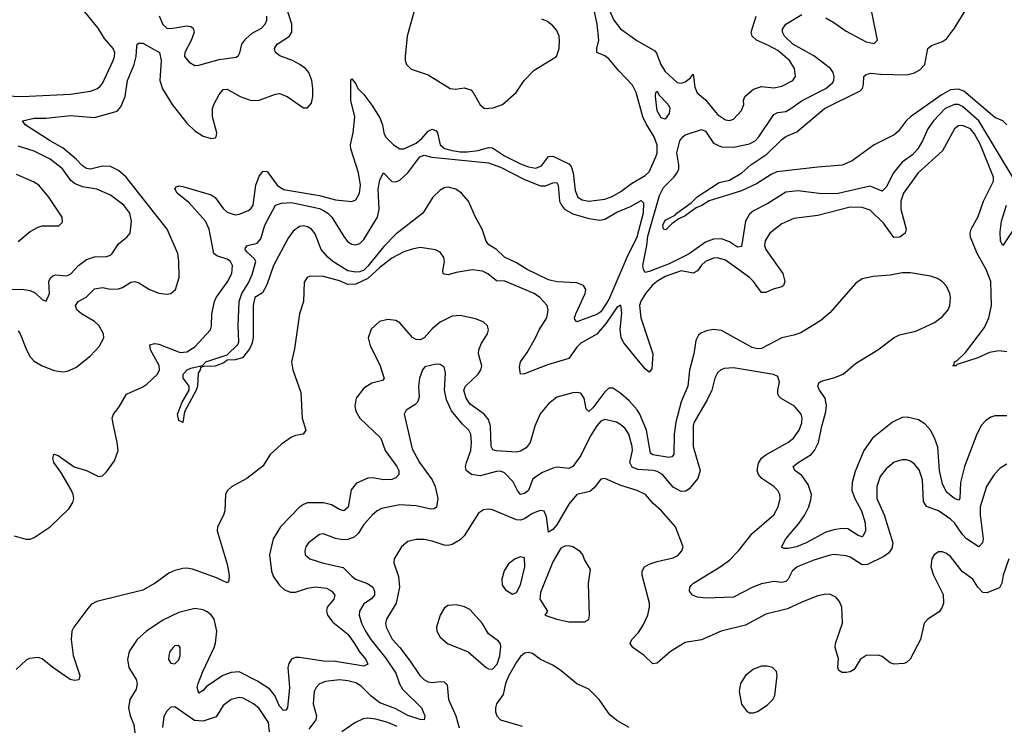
# Model space of a CAD drawing. Header units: inches. Extents: x 1843162 to 1959474, y 907081 to 1016326.
# Tile 258 of 656: x 1893798 to 1898698, y 933862 to 937373. Entities that reach past the tile are written whole.
import ezdxf

# ---------------------------------------------------------------- set-up
doc = ezdxf.new("R2010")
doc.units = ezdxf.units.IN
doc.header["$MEASUREMENT"] = 0
doc.layers.add('B8993', color=7, linetype='Continuous')

msp = doc.modelspace()

# ---------------------------------------------------------------- linework, layer by layer
at = {"layer": 'B8993', "color": 5}
for points, elevation in [([(1893770, 934804.2), (1893828.3, 934788.3), (1893850, 934788.1), (1893870, 934796.2), (1893949.8, 934850), (1894041.5, 934938.5), (1894063, 934970), (1894067.3, 934990), (1894064.3, 935010), (1894053.5, 935033.5), (1894001.8, 935121.8), (1893967, 935170), (1893962.3, 935190), (1893967.6, 935210), (1893970, 935212), (1893990, 935205.2), (1894068.8, 935148.8), (1894130, 935130.2), (1894190, 935100.6), (1894210, 935103.6), (1894230, 935122.8), (1894270, 935177.6), (1894287.5, 935230), (1894283.2, 935270), (1894260.5, 935370), (1894258.6, 935390), (1894264.4, 935410), (1894293.1, 935446.9), (1894330, 935509.4), (1894410, 935545.9), (1894430, 935559.9), (1894482.8, 935610), (1894493, 935630), (1894491.7, 935651.7), (1894448.3, 935730), (1894445.7, 935754.3), (1894470, 935761.9), (1894490, 935758), (1894596.7, 935716.7), (1894630, 935720.7), (1894670, 935744.7), (1894747.1, 935830), (1894753, 935850), (1894753.4, 935910), (1894766.5, 935970), (1894774.7, 935990), (1894831.3, 936068.7), (1894852.7, 936110), (1894856.2, 936150), (1894846.4, 936170), (1894830, 936181.6), (1894778.2, 936198.2), (1894764.5, 936210), (1894740.1, 936330), (1894723.2, 936370), (1894641, 936461), (1894582, 936510), (1894570, 936531), (1894578.4, 936541.6), (1894590, 936545.3), (1894610, 936543.2), (1894750, 936502), (1894770, 936488), (1894810, 936433.4), (1894830, 936415.1), (1894870, 936402), (1894890, 936405.1), (1894936.2, 936423.8), (1894950, 936434.4), (1894959.9, 936450), (1894972.7, 936550), (1894990, 936594.9), (1895010, 936619.2), (1895030, 936616.9), (1895078.9, 936550), (1895110, 936527.8), (1895290, 936497.2), (1895370, 936476.5), (1895450, 936468.2), (1895470, 936475.6), (1895489.1, 936510), (1895493.6, 936550), (1895483.4, 936610), (1895445.3, 936730), (1895444.3, 936750), (1895456.7, 936810), (1895465.4, 936890), (1895445.2, 936970), (1895445.1, 937070), (1895450, 937078.4), (1895470, 937054), (1895480.9, 937030), (1895510, 937000.2), (1895550, 936947.1), (1895590, 936884.1), (1895603.6, 936850), (1895610.1, 936810.1), (1895618.8, 936790), (1895658.4, 936750), (1895690, 936730.1), (1895710, 936730.1), (1895770, 936758.3), (1895798.6, 936781.4), (1895830, 936818.7), (1895850, 936828.2), (1895870, 936819.4), (1895876.6, 936810), (1895890.6, 936750), (1895912.1, 936732.1), (1895950, 936721.5), (1895990, 936715.3), (1896024, 936716), (1896078.8, 936721.2), (1896130, 936737), (1896150, 936734.5), (1896210, 936695.1), (1896290, 936655.2), (1896330, 936640.3), (1896365.5, 936634.5), (1896395, 936645), (1896430, 936691.6), (1896450, 936693.3), (1896530, 936655.8), (1896541.6, 936641.6), (1896552.2, 936610), (1896562.2, 936522.2), (1896575, 936490), (1896596.4, 936476.4), (1896630, 936469.1), (1896710, 936479.8), (1896746.8, 936493.2), (1896790, 936518.4), (1896842.3, 936557.7), (1896910, 936597.9), (1896930, 936616.1), (1896963.7, 936690), (1896969.2, 936710), (1896970, 936749), (1896955.4, 936790), (1896914.7, 936854.7), (1896898.1, 936890), (1896865, 937010), (1896847.3, 937047.3), (1896778.6, 937118.6), (1896730, 937177.8), (1896710, 937193.4), (1896669.9, 937210), (1896669.9, 937229.9), (1896679.4, 937270), (1896671.2, 937350), (1896636.3, 937516.3)], 580), ([(1893642.2, 936997.8), (1893810, 936990.8), (1894050, 937001.7), (1894150, 937016.3), (1894184.2, 937030), (1894198.3, 937041.7), (1894210, 937055.8), (1894262.9, 937170), (1894269.8, 937190), (1894270.5, 937210), (1894262.2, 937230), (1894219.7, 937279.7), (1894188.5, 937330), (1894107.4, 937430)], 640), ([(1893790, 935824.2), (1893800.2, 935810), (1893831, 935730), (1893850, 935696), (1893870, 935673.6), (1893910.4, 935650), (1893970, 935627.6), (1894010, 935621.6), (1894035.7, 935624.3), (1894077.4, 935642.6), (1894150, 935700.7), (1894193, 935747), (1894215.9, 935790), (1894215.6, 935810), (1894192.5, 935850), (1894170, 935871), (1894104.8, 935910), (1894082, 935930), (1894075.3, 935950), (1894088.3, 935970), (1894128.6, 935991.4), (1894170, 936034.5), (1894210, 936039.6), (1894250, 936032.5), (1894290, 936033.3), (1894310, 936040.8), (1894350, 936066.3), (1894370, 936069.4), (1894390, 936062.9), (1894443.7, 936030), (1894490, 936012.9), (1894530, 936007.1), (1894549.8, 936010.2), (1894572.9, 936030), (1894591.5, 936090), (1894590.5, 936170.5), (1894585.3, 936210), (1894531.1, 936330), (1894327.1, 936590), (1894290, 936621.6), (1894250, 936642), (1894210, 936643.6), (1894150, 936629.1), (1894130, 936632.5), (1894110, 936644.9), (1894079, 936679), (1894013.6, 936733.6), (1893948.7, 936770), (1893825.4, 936850), (1893812, 936870), (1893870, 936883.2), (1893930, 936882.9), (1894050, 936896), (1894170, 936886.8), (1894283.1, 936916.9), (1894300.9, 936939.1), (1894322.6, 936990), (1894333.9, 937070), (1894368.1, 937150), (1894378, 937190), (1894380, 937240), (1894382.3, 937250), (1894390, 937256.5), (1894410, 937255.4), (1894494.2, 937210), (1894501.3, 937170), (1894495.6, 937070), (1894508.5, 937028.5), (1894556.6, 936950), (1894630, 936857.1), (1894670, 936820.2), (1894710, 936792.6), (1894750, 936781.7), (1894770, 936784.4), (1894774.7, 936790), (1894778.5, 936810), (1894757.3, 936890), (1894757.6, 936930), (1894765.3, 936954.7), (1894790, 937001.1), (1894810, 937024.5), (1894830, 937026.3), (1894894.3, 936990), (1894950, 936970.7), (1894990, 936971.5), (1895070, 937002.6), (1895090, 937004.8), (1895128.8, 936990), (1895210, 936933.7), (1895230, 936934.4), (1895250, 936957.3), (1895256.2, 936990), (1895256.1, 937030), (1895251.6, 937070), (1895236.3, 937110), (1895219.8, 937130), (1895192.3, 937150), (1895155.5, 937170), (1895092.7, 937192.7), (1895071.3, 937210), (1895065.4, 937230), (1895079.5, 937250), (1895140.2, 937290), (1895152.4, 937310), (1895151.9, 937350), (1895127.7, 937427.7)], 620), ([(1895775.7, 937470), (1895725.6, 937290), (1895715.2, 937190), (1895715.8, 937170), (1895722.7, 937150), (1895746.1, 937126.1), (1895830, 937098.7), (1895940.7, 937030), (1895967.2, 937027.2), (1896010, 937033.5), (1896043.1, 937023.1), (1896055.2, 937010), (1896090, 936948.2), (1896110, 936930.5), (1896154.2, 936934.2), (1896200.7, 936950), (1896267.6, 937010), (1896308.4, 937070), (1896358.7, 937121.3), (1896468.4, 937190), (1896482.5, 937230), (1896484.5, 937270), (1896482, 937290), (1896470, 937318.4), (1896450, 937342.4), (1896423.6, 937363.6), (1896395.3, 937375.3)], 620), ([(1896709.2, 937470), (1896753.9, 937370), (1896787.2, 937327.2), (1896868.8, 937268.8), (1896957.6, 937217.6), (1896966.5, 937206.5), (1896987.7, 937150), (1897010, 937115.4), (1897070, 937059.8), (1897090, 937056.6), (1897110, 937063.5), (1897136.6, 937083.4), (1897150, 937102), (1897156.7, 937036.7), (1897168.3, 937008.3), (1897210, 936974.2), (1897270, 936900.7), (1897310, 936874), (1897330, 936870.3), (1897350, 936878.4), (1897390, 936921.3), (1897400.7, 936950), (1897399.3, 936970), (1897405.6, 936990), (1897450, 937027.1), (1897490, 937039.8), (1897550, 937034), (1897590, 937042.2), (1897644.7, 937070), (1897658.5, 937090), (1897653, 937130), (1897628.3, 937170), (1897570, 937218.7), (1897524.7, 937244.7), (1897464.8, 937270), (1897443.4, 937290), (1897437.7, 937310), (1897462.9, 937390)], 580), ([(1898710, 936849.2), (1898689.6, 936869.6), (1898650, 936886), (1898496.7, 937016.7), (1898470, 937026.7), (1898430, 937022.9), (1898383.3, 936996.7), (1898231, 936890), (1898209.1, 936870), (1898170, 936816.3), (1898150, 936799.7), (1898049.2, 936750.8), (1897941, 936670), (1897890, 936649.6), (1897870, 936646.6), (1897770, 936639.7), (1897564.7, 936615.3), (1897537.3, 936602.7), (1897464, 936556), (1897390, 936521.1), (1897228.3, 936471.7), (1897192, 936448), (1897163.7, 936436.3), (1897110, 936396.3), (1897077.4, 936382.6), (1897042.2, 936357.8), (1897012.4, 936327.6), (1897000.9, 936330), (1896998.9, 936350), (1897010, 936375.6), (1897059.8, 936400.2), (1897067.6, 936410), (1897139.2, 936460.8), (1897169.2, 936490.8), (1897278, 936562), (1897330, 936574.4), (1897392, 936610), (1897436.2, 936650), (1897516.2, 936703.8), (1897590, 936777.1), (1897610, 936791), (1897664.6, 936815.4), (1897802.3, 936930), (1897981, 937019), (1897991.3, 937030), (1897996.3, 937050), (1897998, 937090), (1898010, 937100.5), (1898033.3, 937106.7), (1898081, 937101), (1898210, 937098.7), (1898250, 937107.8), (1898277.6, 937122.4), (1898302, 937150), (1898317, 937230), (1898335.4, 937244.6), (1898390, 937263.6), (1898410, 937277.6), (1898449.9, 937330.1), (1898511.6, 937430)], 540), ([(1894491.1, 937391.1), (1894510, 937348.9), (1894530, 937330.2), (1894550, 937328.9), (1894630, 937342.8), (1894650, 937339.5), (1894661.3, 937330), (1894665.5, 937310), (1894650.7, 937269.3), (1894619.3, 937210), (1894618, 937190), (1894640.6, 937160.6), (1894670, 937144.9), (1894690, 937145.7), (1894790, 937174), (1894874.5, 937185.5), (1894886, 937194), (1894893.1, 937206.9), (1894904, 937250), (1894922.6, 937277.4), (1894954.6, 937305.4), (1895000.5, 937330), (1895019.1, 937350), (1895027.3, 937370), (1895027.4, 937390)], 640), ([(1898751.9, 936570), (1898570, 936869.5), (1898490, 936940.1), (1898470, 936949.9), (1898450, 936950.3), (1898403.7, 936930), (1898345.4, 936870), (1898317.2, 936830), (1898290.1, 936770), (1898266.5, 936730), (1898240.3, 936699.7), (1898190, 936663), (1898174, 936646), (1898146.3, 936610), (1898110, 936539.8), (1898090, 936519.8), (1898030, 936543.6), (1897870, 936507.5), (1897790, 936505.6), (1897670, 936521.8), (1897610, 936514.5), (1897521.2, 936458.8), (1897450, 936422.4), (1897430, 936404.8), (1897410.1, 936369.9), (1897390, 936244), (1897370, 936240.9), (1897330, 936266.7), (1897290, 936281.9), (1897250, 936281), (1897210, 936265.1), (1897130, 936207.6), (1897030, 936157.9), (1896930, 936119.3), (1896910, 936115.2), (1896901.3, 936130), (1896899.1, 936150), (1896919.2, 936250), (1896923.7, 936296.3), (1896981.7, 936498.3), (1897001.9, 936538.1), (1897053.2, 936590), (1897069, 936610), (1897077.5, 936630), (1897078.4, 936650), (1897067.4, 936710), (1897083.2, 936770), (1897097.9, 936790), (1897110, 936799.3), (1897190, 936826.8), (1897210, 936818.5), (1897250, 936757.8), (1897290, 936739.4), (1897350, 936738), (1897430, 936754.5), (1897458.3, 936770), (1897476.1, 936790), (1897550, 936901.2), (1897570, 936910.2), (1897610, 936916.5), (1897630, 936927.1), (1897690.8, 936970), (1897809.8, 937030), (1897842.3, 937057.7), (1897849, 937070), (1897851.3, 937090), (1897846.6, 937110), (1897831.9, 937130), (1897750, 937192.1), (1897645.2, 937250), (1897603.6, 937290), (1897593.8, 937310), (1897594.3, 937325.7), (1897610.4, 937349.6), (1897690, 937398.8)], 560), ([(1897810, 937381.8), (1897850, 937358.9), (1897910, 937315), (1898010, 937263.2), (1898050, 937254.9), (1898067, 937270), (1898038.5, 937410)], 560), ([(1898710, 935721), (1898670, 935726), (1898623.7, 935716.3), (1898566.4, 935690), (1898463, 935657), (1898456, 935650), (1898442, 935650), (1898447, 935653), (1898449.6, 935670), (1898463.5, 935676.5), (1898503.8, 935716.2), (1898598.5, 935841.5), (1898621.2, 935890), (1898633.7, 935950), (1898629.9, 936070.1), (1898607.6, 936130), (1898562.7, 936210), (1898529.1, 936290), (1898528.4, 936310), (1898532.7, 936330), (1898566.9, 936393.1), (1898594.4, 936470), (1898643.7, 936570), (1898644.2, 936590), (1898579.7, 936750), (1898550, 936805.4), (1898530, 936829.3), (1898490, 936846.9), (1898470, 936844.7), (1898449.7, 936830.3), (1898390, 936720.3), (1898268.6, 936611.4), (1898195.3, 936510), (1898182.5, 936470), (1898182.3, 936430), (1898208.5, 936330), (1898204.9, 936310), (1898177, 936290), (1898148.5, 936288.5), (1898098.5, 936358.5), (1898030, 936425.2), (1897990, 936438.5), (1897930, 936440.6), (1897770, 936398.9), (1897650, 936383.2), (1897590, 936356.5), (1897530.2, 936310), (1897507, 936273), (1897504.3, 936250), (1897511.2, 936230), (1897595.6, 936110), (1897605.2, 936070), (1897598.7, 936050), (1897590, 936044.2), (1897547.3, 936032.7), (1897510, 936014.8), (1897490, 936014.8), (1897449.9, 936070), (1897429.9, 936089.9), (1897310, 936176.1), (1897270, 936187.8), (1897250, 936186.4), (1897210, 936169.1), (1897190, 936151.2), (1897170, 936122.7), (1897150, 936112), (1897090, 936124), (1897010, 936094.9), (1896969.1, 936070), (1896945.4, 936050), (1896911.5, 936010), (1896888.4, 935971.6), (1896882.7, 935950), (1896888.6, 935890), (1896949, 935710), (1896943.8, 935636.2), (1896930, 935619.2), (1896910, 935635.4), (1896870, 935683.8), (1896804.3, 935764.3), (1896790.3, 935790), (1896785.5, 935830), (1896794, 935914), (1896790, 935951.6), (1896770, 935941.2), (1896716.3, 935863.7), (1896670, 935808.7), (1896590, 935764), (1896570, 935744.1), (1896530, 935687.3), (1896424.2, 935655.8), (1896310, 935610.8), (1896289.1, 935609.1), (1896284.2, 935644.2), (1896289.9, 935670), (1896322.6, 935717.4), (1896364.4, 935790), (1896382.1, 935830), (1896420.9, 935890), (1896428, 935928), (1896422.4, 935950), (1896386.3, 935990), (1896357.2, 936010), (1896211.7, 936071.7), (1896170, 936073.7), (1896127.7, 936107.7), (1896101.5, 936121.5), (1896050, 936127.7), (1895970, 936115.2), (1895930, 936103), (1895910, 936106), (1895905.3, 936110), (1895903.5, 936123.5), (1895911.2, 936170), (1895908, 936190), (1895890, 936216), (1895867.5, 936227.5), (1895790, 936238.5), (1895750, 936231.6), (1895710, 936217.8), (1895650, 936185.9), (1895590, 936140.1), (1895530, 936084.5), (1895470, 936057.6), (1895430, 936055.7), (1895390, 936073.3), (1895310, 936094.6), (1895243.7, 936096.3), (1895228, 936090), (1895212.9, 936067.1), (1895209.4, 935970), (1895189.4, 935910), (1895165, 935735), (1895150.2, 935670), (1895156.5, 935630), (1895197.5, 935517.5), (1895204.1, 935390), (1895220.9, 935330), (1895208.9, 935311.1), (1895170, 935304.8), (1895150, 935296.4), (1895099.8, 935260.2), (1895045, 935210), (1895008, 935152), (1894927.4, 935090), (1894851.8, 935048.2), (1894830, 935029.6), (1894821.8, 935010), (1894818.3, 934930), (1894811.7, 934908.3), (1894781.6, 934850), (1894780.7, 934830), (1894830, 934664), (1894840.2, 934610), (1894838.6, 934581.4), (1894830, 934571.6), (1894776.4, 934596.4), (1894658.4, 934638.4), (1894630, 934643.8), (1894610, 934641.9), (1894570, 934632.7), (1894540.1, 934619.9), (1894472.4, 934570), (1894410, 934535), (1894180.9, 934479.1), (1894155.4, 934464.6), (1894136, 934444), (1894067.1, 934350), (1894056.9, 934330), (1894053.8, 934290), (1894063.8, 934210), (1894097.4, 934110), (1894091.5, 934088.5), (1894070, 934084.7), (1894048.2, 934090), (1893962.9, 934150), (1893910, 934193.5), (1893890, 934199.4), (1893845.8, 934194.2), (1893830, 934187), (1893780.3, 934139.7)], 580), ([(1893710, 936031.1), (1893810, 936031.3), (1893850, 936025.6), (1893874.6, 936014.6), (1893910, 935981.3), (1893930, 935973), (1893945.3, 936010), (1893942.2, 936070), (1893951.2, 936088.8), (1893962.1, 936097.9), (1893977.2, 936102.8), (1894030, 936098.3), (1894038.9, 936101.1), (1894052.4, 936107.6), (1894090, 936150.2), (1894130, 936178.9), (1894170, 936192.2), (1894230, 936194.6), (1894250, 936201.3), (1894258.7, 936210), (1894290, 936257.6), (1894331.6, 936290), (1894348.2, 936310), (1894354, 936370), (1894346.5, 936410), (1894315.9, 936450), (1894250, 936499.8), (1894182, 936530), (1894110, 936541.3), (1894070, 936557.8), (1894052.3, 936572.3), (1894010, 936630.6), (1893950, 936679.3), (1893870, 936718.7), (1893790, 936743.4)], 640), ([(1893790.5, 936269.5), (1893850, 936319.7), (1893890, 936340.8), (1893910, 936346.3), (1893992.4, 936347.6), (1894010, 936366), (1894009.5, 936390), (1893943.5, 936490), (1893892.3, 936550), (1893866.4, 936566.4), (1893782.5, 936602.5)], 660), ([(1898746.8, 936333.2), (1898690, 936249), (1898678.4, 936270), (1898677.5, 936317.5), (1898683.1, 936370), (1898708.9, 936450)], 560), ([(1898710, 935401.8), (1898650, 935401.4), (1898630, 935395.6), (1898603.6, 935376.4), (1898584.8, 935355.2), (1898560.2, 935310), (1898498.6, 935150), (1898480.1, 935070), (1898476.1, 934990), (1898470, 934983.1), (1898450, 934989.9), (1898410, 935021.6), (1898390, 935063.5), (1898374.5, 935130), (1898365.9, 935245.9), (1898350, 935292.1), (1898330, 935329.8), (1898302.1, 935362.1), (1898270, 935381.6), (1898214.7, 935394.7), (1898190, 935393.7), (1898141.3, 935370), (1898041.4, 935290), (1897998.5, 935230), (1897955.4, 935124.6), (1897940.8, 935070), (1897939.4, 935030), (1897953.4, 934990), (1897986.9, 934930), (1898004.6, 934870), (1898007.1, 934830), (1897995.6, 934804.4), (1897990, 934800.5), (1897970, 934806.4), (1897919, 934839), (1897890, 934841.3), (1897850, 934835.2), (1897810, 934822.8), (1897711.5, 934770), (1897663.8, 934750), (1897621.7, 934741.7), (1897602.2, 934742.2), (1897588.5, 934748.4), (1897609.8, 934790), (1897674.2, 934865.8), (1897705, 934910), (1897725.2, 934950), (1897735.3, 934984.7), (1897738.1, 935010), (1897721, 935061), (1897690, 935104.8), (1897654.8, 935130), (1897647.6, 935150), (1897671.9, 935170), (1897736.8, 935210), (1897753.6, 935230), (1897772.4, 935270), (1897788.8, 935350), (1897810, 935422), (1897813.2, 935453.2), (1897806.4, 935490), (1897777.5, 935530), (1897769.8, 935550), (1897774.4, 935565.6), (1897785.7, 935574.3), (1897848.9, 935591.1), (1897896.4, 935610), (1897957.7, 935662.3), (1898067.4, 935730), (1898150, 935792.3), (1898175.8, 935804.2), (1898256.5, 935823.5), (1898350, 935865.9), (1898390, 935895.9), (1898418.2, 935930), (1898425.8, 935950), (1898429.8, 935990), (1898426.6, 936010), (1898410, 936046.6), (1898390, 936068.6), (1898364.4, 936084.4), (1898330, 936096.3), (1898230, 936112.9), (1898190, 936114), (1898130, 936101.8), (1898045.1, 936094.9), (1897990, 936083.7), (1897958.5, 936061.5), (1897830, 935913.6), (1897784.1, 935875.9), (1897684.4, 935815.6), (1897650, 935802.6), (1897590, 935789.9), (1897490, 935736.6), (1897470, 935735.1), (1897442.6, 935742.6), (1897290, 935826.8), (1897249.3, 935830.7), (1897215.8, 935824.2), (1897187.3, 935812.7), (1897176.4, 935803.6), (1897162.6, 935777.4), (1897152.1, 935710), (1897130.6, 935629.4), (1897122.9, 935550), (1897090, 935471), (1897062.5, 935370), (1897053.8, 935310), (1897053.4, 935210), (1897042.8, 935197.2), (1897030, 935193.9), (1896947.8, 935207.8), (1896936.4, 935216.4), (1896916.4, 935330), (1896884, 935410), (1896870, 935432.5), (1896830, 935477.2), (1896790, 935513.3), (1896750, 935540.3), (1896730, 935539.5), (1896710, 935521.9), (1896650, 935441.7), (1896630, 935423.5), (1896616.6, 935436.6), (1896606.2, 935490), (1896590, 935514.7), (1896570, 935518.6), (1896550, 935515.6), (1896470, 935494.2), (1896430, 935461.7), (1896387.4, 935412.6), (1896361.5, 935350), (1896338.4, 935270), (1896317.8, 935242.2), (1896290, 935225.9), (1896270, 935221.6), (1896170, 935227.2), (1896152.5, 935232.5), (1896144.5, 935250), (1896140.5, 935350), (1896130, 935383.5), (1896109.9, 935410), (1896039.8, 935459.8), (1896020.1, 935490), (1896007.2, 935530), (1896016.2, 935550), (1896079, 935610), (1896091.9, 935630), (1896097.6, 935650), (1896080.2, 935710), (1896082.9, 935730), (1896096.4, 935763.6), (1896126.3, 935810), (1896130.7, 935830), (1896125.1, 935850), (1896103.5, 935870), (1896065.2, 935885.2), (1895990, 935900.5), (1895950, 935898.3), (1895890, 935867.5), (1895850, 935834.7), (1895810.4, 935789.6), (1895790, 935780.3), (1895770, 935781.5), (1895752.3, 935792.3), (1895690, 935864.5), (1895670, 935875.8), (1895630, 935881.8), (1895588.6, 935871.4), (1895547.3, 935832.7), (1895532.3, 935790), (1895541.5, 935750), (1895590, 935656.4), (1895611.7, 935588.3), (1895602.7, 935577.3), (1895550, 935564.8), (1895510, 935540.3), (1895472.5, 935490), (1895464.8, 935450), (1895470, 935425.7), (1895491, 935390), (1895595.3, 935290), (1895617.1, 935230), (1895675, 935150), (1895684.2, 935130), (1895684.9, 935110), (1895670, 935092.8), (1895650, 935085.7), (1895610, 935084), (1895553.7, 935093.7), (1895530, 935092.1), (1895473.4, 935066.6), (1895447, 935033), (1895431.9, 934948.1), (1895410, 934929.1), (1895390, 934935.4), (1895350, 934958.4), (1895310, 934968.5), (1895230.2, 934969.8), (1895210, 934961.4), (1895190, 934947.2), (1895094.8, 934850), (1895059.8, 934790), (1895040.8, 934710), (1895051.3, 934630), (1895060.6, 934600.6), (1895090, 934560.1), (1895116.3, 934536.3), (1895145, 934525), (1895170, 934524.4), (1895230, 934544.8), (1895270, 934551.4), (1895324.6, 934544.6), (1895351.1, 934530), (1895365.8, 934510), (1895360.8, 934490), (1895327.2, 934450), (1895323.9, 934430), (1895329.4, 934410), (1895355.8, 934375.8), (1895430, 934315.1), (1895464.2, 934270), (1895488.3, 934228.3), (1895520.9, 934190), (1895530, 934167.3), (1895510, 934155.9), (1895370, 934179.7), (1895310, 934181.2), (1895190, 934200.2), (1895170, 934198.9), (1895150, 934190.9), (1895136.5, 934170), (1895131.8, 934150), (1895140.1, 934050), (1895130.7, 933949.3), (1895122, 933938), (1895110, 933936), (1895090, 933958), (1895067.9, 934010), (1895042.7, 934042.7), (1894981.7, 934081.7), (1894890, 934128.1), (1894850, 934125.3), (1894809.1, 934110.9), (1894725.4, 934054.6), (1894710, 934036), (1894690, 934022.8), (1894681.6, 934050), (1894685.6, 934070), (1894709, 934130), (1894766.3, 934250), (1894771.5, 934271.5), (1894779.2, 934330), (1894766.3, 934390), (1894751.4, 934411.4), (1894730, 934427.3), (1894710, 934436.3), (1894670, 934443.1), (1894590, 934424.3), (1894510, 934384.9), (1894429.4, 934330.6), (1894382.3, 934290), (1894342.7, 934230), (1894334.6, 934190), (1894340.9, 934150), (1894377.9, 934090), (1894382.4, 934070), (1894377.1, 934042.9), (1894345.9, 933990), (1894338.5, 933950), (1894346.9, 933910), (1894365.7, 933865.7), (1894373.2, 933810)], 620), ([(1898710, 935161), (1898677.7, 935142.3), (1898647.1, 935110), (1898609.4, 935050), (1898576.6, 934950), (1898576.6, 934910), (1898592.1, 934790), (1898588.4, 934770), (1898570, 934749.8), (1898510, 934790.5), (1898490, 934811.7), (1898450, 934869.2), (1898430, 934887.9), (1898370, 934929.9), (1898310, 934951.6), (1898296, 934976), (1898290, 935084), (1898273.6, 935133.6), (1898250, 935161.6), (1898230, 935175.6), (1898210, 935182.4), (1898190, 935183), (1898150, 935171.2), (1898110, 935138.9), (1898080.3, 935099.7), (1898063.2, 935050), (1898063, 934990), (1898100.1, 934910), (1898142.6, 934770), (1898137.3, 934742.7), (1898120.8, 934719.2), (1898098.2, 934701.8), (1898016.9, 934663.1), (1897990, 934661.2), (1897930, 934698.5), (1897910, 934704.7), (1897850, 934711.9), (1897831.4, 934708.6), (1897750, 934683.7), (1897667.1, 934650), (1897642.6, 934630), (1897621.5, 934590), (1897610, 934577.4), (1897590, 934572.9), (1897550, 934577.5), (1897490, 934566), (1897445.8, 934550), (1897350, 934500.3), (1897210, 934495), (1897170, 934499.8), (1897145.1, 934510), (1897131.1, 934530), (1897133.3, 934550), (1897140.8, 934559.2), (1897150.9, 934570), (1897283.1, 934650), (1897330, 934683.5), (1897374.4, 934730), (1897442.8, 934817.2), (1897550, 934909.1), (1897571.8, 934950), (1897581.5, 934990), (1897579.8, 935010), (1897569.8, 935030), (1897551.1, 935050), (1897490.5, 935090.5), (1897474.6, 935110), (1897468.3, 935130), (1897473.5, 935166.5), (1897488.9, 935191.1), (1897510, 935208.6), (1897620.5, 935270), (1897648.7, 935291.3), (1897677, 935330), (1897690, 935367.3), (1897691.7, 935390), (1897686.9, 935410), (1897652.8, 935450), (1897587.6, 935487.6), (1897577.7, 935497.7), (1897570.9, 935510), (1897569.8, 935530), (1897578.5, 935570), (1897570, 935598), (1897548.2, 935608.2), (1897350, 935640.7), (1897303.2, 935636.8), (1897286.4, 935630), (1897270, 935616.3), (1897257.6, 935590), (1897242.4, 935530), (1897219.3, 935480.7), (1897154.8, 935370), (1897150, 935354), (1897148.9, 935250), (1897183.2, 935130), (1897172.8, 935090), (1897130, 935038.8), (1897113.3, 935026.7), (1897090, 935025.9), (1897050, 935046.6), (1896995.8, 935110), (1896970, 935125.2), (1896950, 935130.3), (1896874.3, 935134.3), (1896845.9, 935145.9), (1896834.5, 935170), (1896847.5, 935230), (1896846.2, 935250), (1896829.1, 935310), (1896810, 935338.8), (1896790, 935356.8), (1896767.3, 935370), (1896710, 935384.2), (1896690, 935375.9), (1896670, 935352.7), (1896638.2, 935301.8), (1896590, 935204.9), (1896550, 935149.8), (1896530, 935139.1), (1896470, 935146.3), (1896456.2, 935143.8), (1896400.2, 935119.8), (1896352.1, 935087.9), (1896329.1, 935030), (1896310, 935015), (1896290, 935010.9), (1896274.6, 935030), (1896253.9, 935073.9), (1896210, 935118.7), (1896190, 935125.9), (1896170, 935125.8), (1896090, 935102.7), (1896046.3, 935110), (1896019.8, 935130), (1896016.5, 935150), (1896021.1, 935170), (1896043.4, 935230), (1896046.4, 935270), (1896042.6, 935310), (1896032.5, 935330), (1896000.7, 935360.7), (1895946.1, 935426.1), (1895920.9, 935480.9), (1895911.1, 935530), (1895916, 935616), (1895910, 935644), (1895890, 935658), (1895870, 935659.5), (1895814.6, 935645.4), (1895803, 935630), (1895787.4, 935590), (1895782.8, 935550), (1895785.2, 935494.8), (1895777.4, 935470), (1895764.1, 935455.9), (1895720.7, 935430), (1895710.5, 935409.5), (1895750, 935237.6), (1895786.7, 935170), (1895850, 935082.7), (1895865.1, 935050), (1895878.5, 934990), (1895872.6, 934947.4), (1895860.4, 934939.6), (1895843.1, 934936.9), (1895770, 934953.5), (1895690, 934959.9), (1895598.7, 934941.3), (1895576.5, 934930), (1895552, 934908), (1895510, 934860.9), (1895482.7, 934817.3), (1895461.6, 934798.4), (1895430, 934787.3), (1895405.6, 934785.6), (1895370, 934792.3), (1895310, 934814.8), (1895290, 934812), (1895235.3, 934770), (1895221.7, 934750), (1895216.5, 934730), (1895218.7, 934710), (1895242, 934690), (1895310, 934668.3), (1895407.7, 934647.7), (1895450, 934603.8), (1895469.1, 934590), (1895528.3, 934568.3), (1895555.4, 934550), (1895564.2, 934530), (1895562.8, 934510), (1895549.1, 934490.9), (1895510, 934467.1), (1895488.8, 934430), (1895487, 934410), (1895499.1, 934370), (1895518.6, 934330), (1895545.1, 934290), (1895618.3, 934198.3), (1895670, 934121.1), (1895688.2, 934068.2), (1895702.3, 934042.3), (1895797.7, 933950), (1895814, 933910), (1895810.4, 933890), (1895790, 933891.1), (1895730, 933911.7), (1895670, 933943.8), (1895590, 933975), (1895546.7, 934006.7), (1895497.7, 934057.7), (1895470, 934073.3), (1895430, 934084.1), (1895390, 934088.4), (1895319.8, 934080.2), (1895290, 934068.4), (1895272.7, 934050), (1895263.5, 934030), (1895258.9, 933970), (1895275, 933910), (1895271.6, 933890), (1895237.3, 933842.7)], 640), ([(1898720.2, 934690), (1898691.2, 934610), (1898685.7, 934570), (1898673.7, 934546.3), (1898610, 934522), (1898590, 934522.4), (1898565.6, 934550), (1898540.5, 934590), (1898487.9, 934627.9), (1898430, 934702), (1898410, 934717.2), (1898390, 934725.4), (1898370, 934725.1), (1898349.3, 934710.7), (1898337.4, 934690), (1898331.8, 934650), (1898344.9, 934610), (1898393.7, 934513.7), (1898395.6, 934470), (1898388.9, 934450), (1898373.3, 934426.7), (1898317.1, 934390), (1898299.5, 934370), (1898281.1, 934290), (1898229.4, 934190.6), (1898210, 934174.5), (1898197.3, 934170), (1898150, 934166.6), (1898130, 934173.8), (1898090, 934203.9), (1898070, 934212), (1898010, 934209.8), (1897980.2, 934190), (1897950, 934140.4), (1897930.8, 934129.2), (1897910, 934124.5), (1897890, 934124.8), (1897874.7, 934134.7), (1897869, 934150), (1897873, 934193), (1897856, 934250), (1897858.3, 934270), (1897892.2, 934370), (1897889.7, 934450), (1897878, 934478), (1897859.2, 934499.2), (1897832.3, 934512.3), (1897810, 934514.7), (1897770, 934506.3), (1897690, 934475.1), (1897619, 934441), (1897510, 934415.1), (1897410, 934359.8), (1897289.3, 934330.7), (1897190, 934287.4), (1897110, 934273.7), (1897035.8, 934230), (1896970, 934171.3), (1896948.7, 934168.7), (1896905.4, 934210), (1896849.6, 934250), (1896835.6, 934270), (1896844.7, 934290), (1896876.4, 934323.6), (1896900.2, 934359.8), (1896923.1, 934410), (1896931.6, 934450), (1896931.7, 934470), (1896895.8, 934610), (1896895.3, 934630), (1896906.9, 934650), (1896930, 934663.8), (1896970, 934677.8), (1897050, 934696), (1897072.7, 934707.3), (1897093.6, 934730), (1897099.5, 934750), (1897061.3, 934850), (1896991.2, 934930), (1896950, 934966.6), (1896911.2, 935010), (1896871.2, 935031.2), (1896790, 935054.6), (1896710, 935089.6), (1896690, 935087), (1896656.9, 935043.1), (1896634.6, 935025.4), (1896570, 935010.7), (1896530, 934963), (1896470, 934859.5), (1896450, 934835.8), (1896430, 934822.9), (1896419, 934899), (1896407.9, 934927.9), (1896390, 934931.4), (1896370, 934924.3), (1896345.8, 934914.2), (1896310, 934889.9), (1896290, 934883.2), (1896270, 934884.2), (1896150, 934934.7), (1896130, 934937.7), (1896105.9, 934934.1), (1896081.6, 934918.4), (1896010, 934804.4), (1895990, 934785.1), (1895950, 934761.5), (1895930, 934756.4), (1895910, 934758.7), (1895850, 934778.8), (1895810, 934786.6), (1895770, 934786.2), (1895730, 934776.9), (1895697.6, 934750), (1895661.1, 934690), (1895659.6, 934670), (1895683.4, 934603.4), (1895687.6, 934550), (1895671.8, 934470), (1895622.7, 934390), (1895618.6, 934370), (1895621.6, 934350), (1895650.9, 934290.9), (1895689.4, 934249.4), (1895741.5, 934181.5), (1895788.7, 934110), (1895809.2, 934090), (1895830, 934078.3), (1895850, 934075.3), (1895890, 934080.4), (1895910, 934078), (1895924.3, 934064.3), (1895931.8, 933990), (1895967.9, 933910), (1895984.5, 933850)], 660), ([(1896830, 933851.8), (1896770, 933887), (1896734.3, 933914.3), (1896680.9, 933990), (1896630, 934042.7), (1896570, 934069.2), (1896493.1, 934133.1), (1896450, 934160.9), (1896389, 934190), (1896350, 934219), (1896330, 934225.2), (1896310, 934220.9), (1896290, 934204.5), (1896270, 934177), (1896231.6, 934110), (1896214.9, 934070), (1896204.2, 934015.8), (1896170.4, 933970), (1896164.9, 933950), (1896165.5, 933930), (1896172.7, 933910), (1896190.7, 933890), (1896298.4, 933858.4)], 680), ([(1895040.8, 933830), (1895036.5, 933876.5), (1894990, 933945.3), (1894961.1, 933970), (1894910, 933997.1), (1894890, 934000.3), (1894849.5, 933990.5), (1894810, 933961), (1894775.1, 933904.9), (1894710, 933882.5), (1894667, 933887), (1894570, 933954), (1894550, 933952.3), (1894530, 933932.3), (1894514.4, 933905.6), (1894508.2, 933851.8)], 640), ([(1895675.9, 933855.9), (1895630, 933876.1), (1895570, 933892.5), (1895530, 933897.7), (1895506.2, 933893.8), (1895465.1, 933874.9), (1895400.3, 933830)], 660)]:
    msp.add_lwpolyline(points, dxfattribs=dict(at, elevation=elevation))
for points, elevation in [([(1897010, 936877.7), (1896990, 936884.2), (1896970, 936918.4), (1896962, 936990), (1896963.6, 937010), (1896970, 937016.4), (1896979, 936999), (1897024.5, 936950), (1897032.3, 936932.3), (1897030, 936905.3)], 560), ([(1896414.3, 936545.7), (1896450, 936561.8), (1896470, 936562), (1896476.8, 936550), (1896484.8, 936470), (1896493.2, 936450), (1896509.1, 936430), (1896550, 936406.9), (1896630, 936382.9), (1896684.5, 936375.5), (1896710, 936379.9), (1896770, 936414.5), (1896836.9, 936443.1), (1896890, 936472.9), (1896901.8, 936461.8), (1896900.5, 936410), (1896868.6, 936290), (1896819.2, 936190), (1896730, 935980.9), (1896690, 935919.9), (1896670, 935906.7), (1896569.8, 935869.8), (1896560.3, 935880.3), (1896558.5, 935890), (1896564.5, 935910), (1896611.8, 936010), (1896614.8, 936030), (1896604.1, 936050), (1896570, 936063.1), (1896470, 936068.3), (1896430, 936078.5), (1896322.4, 936130), (1896270, 936162.8), (1896210, 936191.6), (1896169.8, 936229.8), (1896133.1, 936253.1), (1896118.7, 936270), (1896099.3, 936330), (1896066.2, 936390), (1896030.7, 936470), (1895996.2, 936510), (1895967.8, 936530), (1895930, 936538.8), (1895910, 936536), (1895890, 936525.3), (1895853.8, 936490), (1895804.6, 936410), (1895670, 936305.9), (1895610, 936244.3), (1895530, 936146.5), (1895510, 936127), (1895490, 936118.9), (1895470, 936115.8), (1895430, 936123.7), (1895356.5, 936170), (1895330.4, 936190.4), (1895298.5, 936230), (1895268, 936308), (1895249.8, 936329.8), (1895230, 936341.5), (1895210, 936346.6), (1895190, 936343.5), (1895158.8, 936321.2), (1895133.9, 936286.1), (1895060.2, 936150), (1895026.9, 936053.1), (1895005.5, 936014.5), (1894967.9, 935990), (1894960.2, 935950), (1894958.8, 935790), (1894955.3, 935764.7), (1894942.7, 935737.3), (1894907.3, 935690), (1894870, 935679.8), (1894830, 935679.3), (1894814.4, 935665.6), (1894771.1, 935648.9), (1894713.5, 935646.5), (1894698, 935642), (1894696.5, 935630), (1894685.9, 935614.1), (1894682, 935550), (1894676.5, 935530), (1894618.3, 935421.7), (1894610, 935369), (1894590, 935379.3), (1894582.6, 935410), (1894606.2, 935470), (1894641.7, 935530), (1894640.9, 935550), (1894612, 935590), (1894610.7, 935610), (1894631.8, 935630), (1894650, 935639.8), (1894707.3, 935652.7), (1894724.5, 935670), (1894830, 935706), (1894882.9, 935757.1), (1894888.2, 935770), (1894884.5, 935850), (1894889.2, 935970), (1894903.6, 936010), (1894936.1, 936063.9), (1894954.9, 936105.1), (1894972.9, 936170), (1894964, 936184), (1894930, 936215.6), (1894920.4, 936230), (1894921.8, 936238.2), (1894931.3, 936248.7), (1894978.8, 936261.2), (1894998, 936282), (1895018.3, 936350), (1895070, 936450.1), (1895100.6, 936459.4), (1895150, 936463.2), (1895290, 936432.7), (1895310, 936424), (1895331.8, 936410), (1895350.3, 936390.3), (1895410, 936293.8), (1895429.5, 936269.5), (1895450, 936255.2), (1895470, 936252.1), (1895490, 936259.3), (1895510, 936278.5), (1895577.8, 936390), (1895586.6, 936430), (1895582, 936530), (1895590, 936576.3), (1895608.5, 936611.5), (1895650, 936568.4), (1895670, 936566), (1895690, 936574.2), (1895728.8, 936610), (1895788.3, 936690), (1895810, 936698.8), (1895848.9, 936688.9), (1896130, 936661.1), (1896190, 936639.3), (1896310, 936577.7), (1896390, 936546.5)], 560), ([(1896530, 934755.1), (1896510, 934754.3), (1896490, 934743.1), (1896450, 934674.8), (1896390, 934523), (1896386, 934490), (1896424.9, 934430), (1896411.3, 934410), (1896471, 934390), (1896530, 934377.6), (1896610, 934376.4), (1896629.4, 934390), (1896633.6, 934410), (1896627.5, 934567.5), (1896637.6, 934637.6), (1896607.9, 934687.9), (1896600.9, 934710), (1896586.2, 934726.2), (1896549.7, 934749.6)], 680), ([(1896290, 934701.3), (1896264, 934690), (1896230, 934666), (1896208.7, 934631.3), (1896196.4, 934590), (1896199.5, 934559.5), (1896215.6, 934535.6), (1896250, 934514.9), (1896270, 934523.1), (1896290, 934561.3), (1896310.9, 934650.9), (1896310, 934695.1)], 680), ([(1895970, 934462), (1895930, 934458), (1895912.5, 934447.5), (1895890.4, 934410), (1895872.7, 934350), (1895873, 934330), (1895890, 934300.7), (1895927.3, 934270), (1896028.7, 934228.7), (1896119.1, 934150), (1896130, 934143.7), (1896150, 934141.1), (1896173.9, 934166.1), (1896187.8, 934207.8), (1896192.5, 934252.5), (1896190, 934268), (1896181.2, 934281.2), (1896130, 934318), (1896099, 934370), (1896038, 934438), (1896011.5, 934451.5)], 680), ([(1894590, 934259.3), (1894570, 934257), (1894560.7, 934250), (1894545.5, 934230), (1894539.1, 934210), (1894538.8, 934190), (1894550, 934171.3), (1894570, 934167.7), (1894590, 934187.3), (1894596.9, 934210), (1894597, 934250)], 640), ([(1897517, 934157), (1897490, 934156.4), (1897450, 934140.9), (1897410.3, 934110), (1897384.9, 934070), (1897378.3, 934030), (1897390, 933966.8), (1897414.2, 933934.2), (1897430, 933924.9), (1897450, 933924), (1897470, 933930.7), (1897517.6, 933962.4), (1897545.2, 933990), (1897556, 934010), (1897567.3, 934110), (1897563.7, 934130), (1897544, 934150)], 680)]:
    msp.add_lwpolyline(points, close=True, dxfattribs=dict(at, elevation=elevation))

doc.saveas('drawing.dxf')
